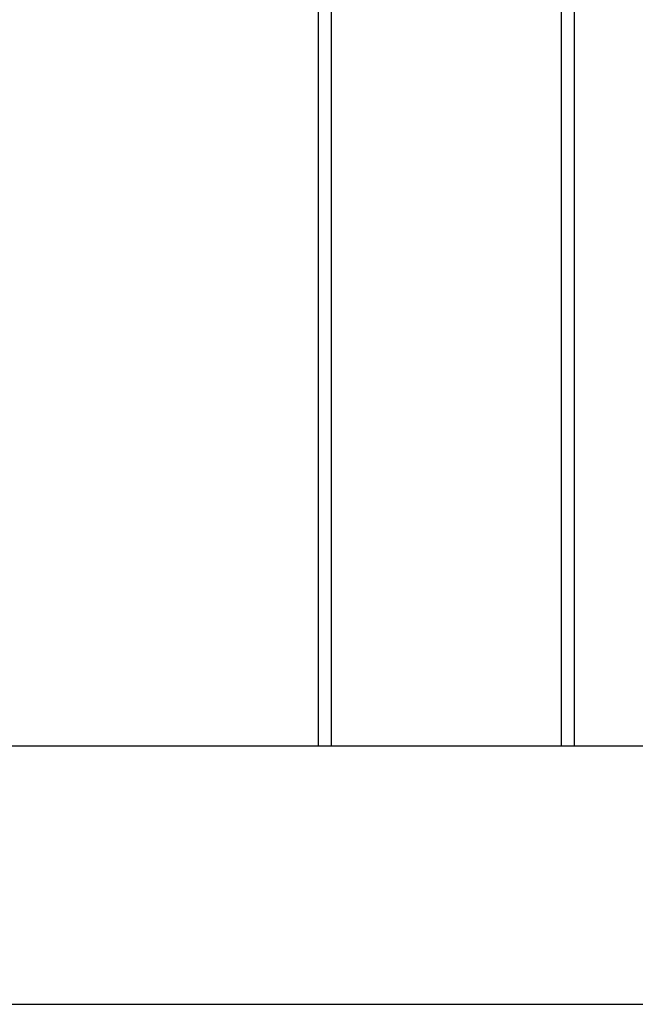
# Model space of a CAD drawing. Header units: inches. Extents: x 24 to 1128, y -94 to 748.
# Tile 352 of 573: x 589 to 608, y 290 to 320. Entities that reach past the tile are written whole.
import ezdxf

# ---------------------------------------------------------------- set-up
doc = ezdxf.new("R2010")
doc.units = ezdxf.units.IN
doc.header["$LTSCALE"] = 32
doc.header["$MEASUREMENT"] = 0
doc.layers.add('Visible (ANSI)', color=7, linetype='Continuous', lineweight=30)

msp = doc.modelspace()

# ---------------------------------------------------------------- linework, layer by layer
at = {"layer": 'Visible (ANSI)'}
for p, q in [((598.47989, 297.50112), (598.47989, 396.42862)), ((598.87989, 297.50112), (598.87989, 396.42862)), ((606.00989, 297.50112), (606.00989, 342.63135)), ((606.40989, 297.50112), (606.40989, 342.62849)), ((730.38339, 297.50112), (472.38339, 297.50112)), ((480.38339, 289.50112), (722.38339, 289.50112))]:
    msp.add_line(p, q, dxfattribs=at)

doc.saveas('drawing.dxf')
